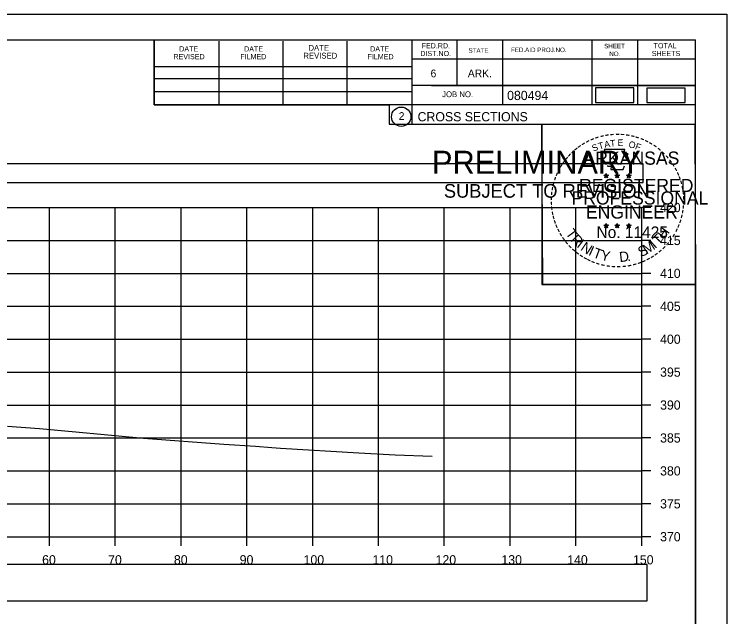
# Model space of a CAD drawing. Extents: x 1376273 to 1384221, y 378927 to 384592.
# Drawn here: x 1378279.1 to 1378387.4, y 380447 to 380538.5 of the extents above; entities that cross this region are included whole.
import ezdxf

# ---------------------------------------------------------------- set-up
doc = ezdxf.new("R2010")
doc.units = 0
for name, color, linetype in [('R_Axis', 7, 'Continuous'), ('R_Axis Annot', 7, 'Continuous'), ('R_Border', 7, 'Continuous'), ('R_Border PE', 7, 'Continuous'), ('R_Border Prem', 7, 'Continuous'), ('R_Drive', 7, 'Continuous'), ('R_Exist Surface', 7, 'Continuous'), ('R_Grid', 7, 'Continuous'), ('R_No Plot', 7, 'Continuous')]:
    doc.layers.add(name, color=color, linetype=linetype)

msp = doc.modelspace()

# ---------------------------------------------------------------- linework, layer by layer
at = {"layer": 'R_Axis'}
for p, q in [((1378374.46, 380459.16), (1378374.46, 380509.16)), ((1378375.86, 380509.16), (1378374.46, 380509.16)), ((1378375.86, 380504.16), (1378374.46, 380504.16)), ((1378375.86, 380499.16), (1378374.46, 380499.16)), ((1378375.86, 380494.16), (1378374.46, 380494.16)), ((1378375.86, 380489.16), (1378374.46, 380489.16)), ((1378375.86, 380484.16), (1378374.46, 380484.16)), ((1378375.86, 380479.16), (1378374.46, 380479.16)), ((1378375.86, 380474.16), (1378374.46, 380474.16)), ((1378375.86, 380469.16), (1378374.46, 380469.16)), ((1378375.86, 380464.16), (1378374.46, 380464.16)), ((1378074.46, 380459.16), (1378374.46, 380459.16)), ((1378284.46, 380457.76), (1378284.46, 380459.16)), ((1378294.46, 380457.76), (1378294.46, 380459.16)), ((1378304.46, 380457.76), (1378304.46, 380459.16)), ((1378314.46, 380457.76), (1378314.46, 380459.16)), ((1378324.46, 380457.76), (1378324.46, 380459.16)), ((1378334.46, 380457.76), (1378334.46, 380459.16)), ((1378344.46, 380457.76), (1378344.46, 380459.16)), ((1378354.46, 380457.76), (1378354.46, 380459.16)), ((1378364.46, 380457.76), (1378364.46, 380459.16)), ((1378374.46, 380457.76), (1378374.46, 380459.16)), ((1378375.86, 380459.16), (1378374.46, 380459.16))]:
    msp.add_line(p, q, dxfattribs=at)
at = {"layer": 'R_Axis Annot'}
for points in [[(1378072.9, 380512.96), (1378374.7, 380512.96), (1378374.7, 380515.77), (1378072.9, 380515.77)], [(1378073.48, 380449.43), (1378375.28, 380449.43), (1378375.28, 380454.95), (1378073.48, 380454.95)]]:
    msp.add_lwpolyline(points, close=True, dxfattribs=at)
at = {"layer": 'R_Border'}
for p, q in [((1378066.46, 380534.62), (1378382.64, 380534.62)), ((1378300.38, 380524.74), (1378300.38, 380534.62)), ((1378310.24, 380524.74), (1378310.24, 380534.42)), ((1378320, 380524.74), (1378320, 380534.42)), ((1378329.68, 380524.74), (1378329.68, 380534.42)), ((1378339.54, 380534.62), (1378339.54, 380521.82)), ((1378346.38, 380534.62), (1378346.38, 380527.68)), ((1378353.32, 380534.62), (1378353.32, 380524.74)), ((1378366.9, 380534.62), (1378366.9, 380524.74)), ((1378373.84, 380534.62), (1378373.84, 380524.74)), ((1378382.64, 380329.16), (1378382.64, 380534.62)), ((1378382.64, 380531.68), (1378339.54, 380531.68)), ((1378382.64, 380531.7), (1378382.64, 380531.7)), ((1378300.38, 380530.6), (1378339.54, 380530.6)), ((1378300.38, 380528.74), (1378339.54, 380528.74)), ((1378382.64, 380527.68), (1378339.54, 380527.68)), ((1378342.5, 380527.68), (1378382.64, 380527.68)), ((1378300.38, 380524.74), (1378300.38, 380526.8)), ((1378300.38, 380526.8), (1378339.54, 380526.8)), ((1378382.64, 380524.74), (1378300.38, 380524.74)), ((1378339.54, 380521.82), (1378382.64, 380521.82))]:
    msp.add_line(p, q, dxfattribs=at)
msp.add_circle((1378337.92, 380522.95), 1.47, dxfattribs=at)
at = {"layer": 'R_Border PE'}
for p, q in [((1378369.07, 380514.33), (1378369.03, 380514.07)), ((1378369.07, 380513.96), (1378369.07, 380514.33)), ((1378369.07, 380514.33), (1378369.12, 380514.08)), ((1378370.74, 380514.33), (1378370.7, 380514.07)), ((1378370.74, 380513.96), (1378370.74, 380514.33)), ((1378370.74, 380514.33), (1378370.79, 380514.08)), ((1378372.51, 380514.31), (1378372.46, 380514.06)), ((1378372.51, 380513.95), (1378372.51, 380514.31)), ((1378372.51, 380514.31), (1378372.55, 380514.06)), ((1378368.72, 380514.07), (1378369.07, 380513.96)), ((1378368.72, 380514.07), (1378368.98, 380514.03)), ((1378368.72, 380514.07), (1378368.96, 380513.95)), ((1378368.86, 380513.66), (1378369.07, 380513.96)), ((1378368.86, 380513.66), (1378368.98, 380513.91)), ((1378368.86, 380513.66), (1378369.07, 380513.88)), ((1378369.42, 380514.07), (1378369.07, 380513.96)), ((1378369.28, 380513.66), (1378369.07, 380513.96)), ((1378369.28, 380513.66), (1378369.07, 380513.88)), ((1378369.42, 380514.07), (1378369.13, 380514.02)), ((1378369.28, 380513.66), (1378369.15, 380513.95)), ((1378369.42, 380514.07), (1378369.21, 380513.97)), ((1378370.39, 380514.07), (1378370.74, 380513.96)), ((1378370.39, 380514.07), (1378370.65, 380514.03)), ((1378370.39, 380514.07), (1378370.63, 380513.95)), ((1378370.53, 380513.66), (1378370.74, 380513.96)), ((1378370.53, 380513.66), (1378370.65, 380513.91)), ((1378370.53, 380513.66), (1378370.74, 380513.88)), ((1378371.09, 380514.07), (1378370.74, 380513.96)), ((1378370.95, 380513.66), (1378370.74, 380513.96)), ((1378370.95, 380513.66), (1378370.74, 380513.88)), ((1378371.09, 380514.07), (1378370.8, 380514.02)), ((1378370.95, 380513.66), (1378370.82, 380513.95)), ((1378371.09, 380514.07), (1378370.88, 380513.97)), ((1378372.16, 380514.06), (1378372.51, 380513.95)), ((1378372.16, 380514.06), (1378372.41, 380514.01)), ((1378372.16, 380514.06), (1378372.39, 380513.94)), ((1378372.29, 380513.65), (1378372.51, 380513.95)), ((1378372.29, 380513.65), (1378372.42, 380513.9)), ((1378372.29, 380513.65), (1378372.5, 380513.87)), ((1378372.72, 380513.65), (1378372.5, 380513.87)), ((1378372.85, 380514.06), (1378372.51, 380513.95)), ((1378372.72, 380513.65), (1378372.51, 380513.95)), ((1378372.85, 380514.06), (1378372.57, 380514.01)), ((1378372.72, 380513.65), (1378372.58, 380513.94)), ((1378372.85, 380514.06), (1378372.65, 380513.96)), ((1378369.07, 380506.75), (1378369.03, 380506.5)), ((1378369.07, 380506.39), (1378369.07, 380506.75)), ((1378369.07, 380506.75), (1378369.12, 380506.5)), ((1378370.74, 380506.75), (1378370.7, 380506.5)), ((1378370.74, 380506.39), (1378370.74, 380506.75)), ((1378370.74, 380506.75), (1378370.79, 380506.5)), ((1378372.5, 380506.74), (1378372.46, 380506.49)), ((1378372.5, 380506.38), (1378372.5, 380506.74)), ((1378372.5, 380506.74), (1378372.55, 380506.49)), ((1378368.72, 380506.5), (1378369.07, 380506.39)), ((1378368.72, 380506.5), (1378368.97, 380506.45)), ((1378368.72, 380506.5), (1378368.96, 380506.38)), ((1378368.85, 380506.09), (1378369.07, 380506.39)), ((1378368.85, 380506.09), (1378368.98, 380506.33)), ((1378368.85, 380506.09), (1378369.07, 380506.31)), ((1378369.41, 380506.5), (1378369.07, 380506.39)), ((1378369.28, 380506.09), (1378369.07, 380506.39)), ((1378369.28, 380506.09), (1378369.07, 380506.3)), ((1378369.41, 380506.5), (1378369.13, 380506.45)), ((1378369.28, 380506.09), (1378369.14, 380506.38)), ((1378369.41, 380506.5), (1378369.21, 380506.4)), ((1378370.39, 380506.5), (1378370.74, 380506.39)), ((1378370.39, 380506.5), (1378370.64, 380506.45)), ((1378370.39, 380506.5), (1378370.62, 380506.38)), ((1378370.52, 380506.09), (1378370.74, 380506.39)), ((1378370.52, 380506.09), (1378370.65, 380506.33)), ((1378370.52, 380506.09), (1378370.73, 380506.31)), ((1378370.95, 380506.09), (1378370.73, 380506.3)), ((1378371.08, 380506.5), (1378370.74, 380506.39)), ((1378370.95, 380506.09), (1378370.74, 380506.39)), ((1378371.08, 380506.5), (1378370.8, 380506.45)), ((1378370.95, 380506.09), (1378370.81, 380506.38)), ((1378371.08, 380506.5), (1378370.88, 380506.4)), ((1378372.15, 380506.49), (1378372.5, 380506.38)), ((1378372.15, 380506.49), (1378372.41, 380506.44)), ((1378372.15, 380506.49), (1378372.39, 380506.37)), ((1378372.29, 380506.08), (1378372.5, 380506.38)), ((1378372.29, 380506.08), (1378372.41, 380506.32)), ((1378372.29, 380506.08), (1378372.5, 380506.3)), ((1378372.85, 380506.49), (1378372.5, 380506.38)), ((1378372.72, 380506.08), (1378372.5, 380506.38)), ((1378372.72, 380506.08), (1378372.5, 380506.29)), ((1378372.85, 380506.49), (1378372.56, 380506.44)), ((1378372.72, 380506.08), (1378372.58, 380506.37)), ((1378372.85, 380506.49), (1378372.65, 380506.39))]:
    msp.add_line(p, q, dxfattribs=at)
for points in [[(1378368.76, 380517.95), (1378369.03, 380517.12)], [(1378372.27, 380517.03), (1378372.42, 380517.31), (1378371.73, 380517.29), (1378371.88, 380517.95), (1378368.76, 380517.95)], [(1378369.26, 380515.53), (1378369.26, 380515.44), (1378369.82, 380515.42), (1378369.76, 380514.95), (1378371.63, 380514.95), (1378371.84, 380515.48)], [(1378369.07, 380514.33), (1378369.28, 380513.66), (1378368.72, 380514.07), (1378369.42, 380514.07), (1378368.86, 380513.66), (1378369.07, 380514.33)], [(1378370.74, 380514.33), (1378370.95, 380513.66), (1378370.39, 380514.07), (1378371.09, 380514.07), (1378370.53, 380513.66), (1378370.74, 380514.33)], [(1378372.51, 380514.31), (1378372.72, 380513.65), (1378372.16, 380514.06), (1378372.85, 380514.06), (1378372.29, 380513.65), (1378372.51, 380514.31)], [(1378369.07, 380506.75), (1378369.28, 380506.09), (1378368.72, 380506.5), (1378369.41, 380506.5), (1378368.85, 380506.09), (1378369.07, 380506.75)], [(1378370.74, 380506.75), (1378370.95, 380506.09), (1378370.39, 380506.5), (1378371.08, 380506.5), (1378370.52, 380506.09), (1378370.74, 380506.75)], [(1378372.5, 380506.74), (1378372.72, 380506.08), (1378372.15, 380506.49), (1378372.85, 380506.49), (1378372.29, 380506.08), (1378372.5, 380506.74)]]:
    msp.add_lwpolyline(points, dxfattribs=at)
for centre, radius in [((1378369.07, 380513.96), 0.172), ((1378369.07, 380513.96), 0.145), ((1378369.07, 380513.96), 0.116), ((1378369.07, 380513.96), 0.0991), ((1378369.07, 380513.96), 0.0747), ((1378369.07, 380513.96), 0.0495), ((1378369.07, 380513.96), 0.0296), ((1378370.74, 380513.96), 0.172), ((1378370.74, 380513.96), 0.145), ((1378370.74, 380513.96), 0.116), ((1378370.74, 380513.96), 0.0991), ((1378370.74, 380513.96), 0.0747), ((1378370.74, 380513.96), 0.0495), ((1378370.74, 380513.96), 0.0296), ((1378372.5, 380513.95), 0.172), ((1378372.5, 380513.95), 0.145), ((1378372.5, 380513.95), 0.116), ((1378372.5, 380513.95), 0.0991), ((1378372.5, 380513.95), 0.0747), ((1378372.5, 380513.95), 0.0495), ((1378372.5, 380513.95), 0.0296), ((1378369.07, 380506.39), 0.172), ((1378369.07, 380506.39), 0.145), ((1378369.07, 380506.39), 0.116), ((1378369.07, 380506.39), 0.0991), ((1378369.07, 380506.39), 0.0747), ((1378369.07, 380506.39), 0.0495), ((1378369.07, 380506.39), 0.0296), ((1378370.74, 380506.39), 0.172), ((1378370.74, 380506.39), 0.145), ((1378370.74, 380506.39), 0.116), ((1378370.74, 380506.39), 0.0991), ((1378370.74, 380506.39), 0.0747), ((1378370.74, 380506.39), 0.0495), ((1378370.74, 380506.39), 0.0296), ((1378372.5, 380506.38), 0.172), ((1378372.5, 380506.38), 0.145), ((1378372.5, 380506.38), 0.116), ((1378372.5, 380506.38), 0.0991), ((1378372.5, 380506.38), 0.0747), ((1378372.5, 380506.38), 0.0495), ((1378372.5, 380506.38), 0.0296)]:
    msp.add_circle(centre, radius, dxfattribs=at)
at = {"layer": 'R_Drive'}
for points in [[(1378367.43, 380525.13), (1378373.26, 380525.13), (1378373.26, 380527.32), (1378367.43, 380527.32)], [(1378375.24, 380525.12), (1378381.08, 380525.12), (1378381.08, 380527.3), (1378375.24, 380527.3)]]:
    msp.add_lwpolyline(points, close=True, dxfattribs=at)
at = {"layer": 'R_Exist Surface'}
msp.add_lwpolyline([(1378278.06, 380475.94), (1378282.95, 380475.6), (1378287.9, 380475.14), (1378298.75, 380474.13), (1378310.98, 380473.2), (1378315.79, 380472.92), (1378318.23, 380472.7), (1378319.55, 380472.63), (1378331.49, 380471.9), (1378337.01, 380471.6), (1378342.61, 380471.42)], dxfattribs=at)
at = {"layer": 'R_Grid'}
for p, q in [((1378074.46, 380509.16), (1378374.46, 380509.16)), ((1378284.46, 380459.16), (1378284.46, 380509.16)), ((1378294.46, 380459.16), (1378294.46, 380509.16)), ((1378304.46, 380459.16), (1378304.46, 380509.16)), ((1378314.46, 380459.16), (1378314.46, 380509.16)), ((1378324.46, 380459.16), (1378324.46, 380509.16)), ((1378334.46, 380459.16), (1378334.46, 380509.16)), ((1378344.46, 380459.16), (1378344.46, 380509.16)), ((1378354.46, 380459.16), (1378354.46, 380509.16)), ((1378364.46, 380459.16), (1378364.46, 380509.16)), ((1378374.46, 380459.16), (1378374.46, 380509.16)), ((1378074.46, 380504.16), (1378374.46, 380504.16)), ((1378074.46, 380499.16), (1378374.46, 380499.16)), ((1378074.46, 380494.16), (1378374.46, 380494.16)), ((1378074.46, 380489.16), (1378374.46, 380489.16)), ((1378074.46, 380484.16), (1378374.46, 380484.16)), ((1378074.46, 380479.16), (1378374.46, 380479.16)), ((1378074.46, 380474.16), (1378374.46, 380474.16)), ((1378074.46, 380469.16), (1378374.46, 380469.16)), ((1378074.46, 380464.16), (1378374.46, 380464.16)), ((1378074.46, 380459.16), (1378374.46, 380459.16))]:
    msp.add_line(p, q, dxfattribs=at)
at = {"layer": 'R_No Plot'}
for p, q in [((1378054.06, 380538.51), (1378387.39, 380538.51)), ((1378358.67, 380499.36), (1378358.67, 380499.36))]:
    msp.add_line(p, q, dxfattribs=at)
for points in [[(1378054.05, 380538.51), (1378387.39, 380538.51), (1378387.39, 380325.17), (1378054.05, 380325.17)], [(1378300.38, 380534.62), (1378300.38, 380524.74), (1378336.11, 380524.74), (1378336.11, 380521.82), (1378359.31, 380521.82), (1378359.31, 380497.48), (1378382.64, 380497.48), (1378382.64, 380329.16), (1378066.46, 380329.16), (1378066.46, 380534.62)], [(1378359.31, 380521.82), (1378382.52, 380521.82), (1378382.64, 380497.48), (1378359.43, 380497.48)]]:
    msp.add_lwpolyline(points, close=True, dxfattribs=at)

# ---------------------------------------------------------------- texts
at = {"layer": 'R_Axis Annot'}
for s, p in [('420', (1378377.26, 380508.46)), ('415', (1378377.26, 380503.46)), ('410', (1378377.26, 380498.46)), ('405', (1378377.26, 380493.46)), ('400', (1378377.26, 380488.46)), ('395', (1378377.26, 380483.46)), ('390', (1378377.26, 380478.46)), ('385', (1378377.26, 380473.46)), ('380', (1378377.26, 380468.46)), ('375', (1378377.26, 380463.46)), ('370', (1378377.26, 380458.46)), ('60', (1378283.34, 380454.96)), ('70', (1378293.37, 380454.96)), ('80', (1378303.37, 380454.96)), ('90', (1378313.37, 380454.96)), ('100', (1378323.08, 380454.96)), ('110', (1378333.54, 380454.96)), ('120', (1378343.14, 380454.96)), ('130', (1378353.14, 380454.96)), ('140', (1378363.14, 380454.96)), ('150', (1378373.14, 380454.96))]:
    msp.add_text(s, height=1.4, dxfattribs=at).set_placement(p)
at = {"layer": 'R_Border'}
for s, height, p in [('DATE', 0.879, (1378323.82, 380532.96)), ('FED.RD.', 0.782, (1378341.02, 380533.34)), ('SHEET', 0.684, (1378368.76, 380533.34)), ('TOTAL', 0.782, (1378376.28, 380533.34)), ('DATE', 0.782, (1378304.18, 380532.86)), ('DATE', 0.782, (1378314.04, 380532.86)), ('DATE', 0.782, (1378333.2, 380532.86)), ('DIST.NO.', 0.782, (1378340.82, 380532.16)), ('STATE', 0.684, (1378348.14, 380532.66)), ('FED.AID PROJ.NO.', 0.684, (1378354.6, 380532.76)), ('NO.', 0.684, (1378369.54, 380532.16)), ('SHEETS', 0.782, (1378376, 380532.16)), ('REVISED', 0.782, (1378303.3, 380531.68)), ('FILMED', 0.782, (1378313.46, 380531.68)), ('REVISED', 0.879, (1378323.04, 380531.78)), ('FILMED', 0.782, (1378332.8, 380531.68)), ('6', 1.17, (1378342.38, 380528.94)), ('ARK.', 1.172, (1378348.04, 380528.94)), ('JOB NO.', 0.879, (1378344.14, 380525.92)), ('080494', 1.4, (1378354.01, 380525.48)), ('2', 1.17, (1378337.54, 380522.47)), ('CROSS SECTIONS', 1.4, (1378340.4, 380522.25))]:
    msp.add_text(s, height=height, rotation=360, dxfattribs=at).set_placement(p)
at = {"layer": 'R_Border PE'}
for s, height, rotation, p in [('-', 1.6, 24.3072, (1378366.88, 380518.81)), ('-', 1.6, 19.1761, (1378367.51, 380519.08)), ('-', 1.6, 13.6301, (1378368.26, 380519.32)), ('-', 1.6, 10.2193, (1378368.94, 380519.48)), ('-', 1.6, 5.8968, (1378369.67, 380519.59)), ('-', 1.6, 0.1862, (1378370.44, 380519.66)), ('-', 1.6, 357.743, (1378371.16, 380519.65)), ('-', 1.6, 352.1617, (1378371.91, 380519.59)), ('-', 1.6, 347.2049, (1378372.63, 380519.48)), ('-', 1.6, 342.3362, (1378373.26, 380519.32)), ('-', 1.6, 337.8551, (1378374, 380519.1)), ('-', 1.6, 36.2317, (1378365.07, 380517.73)), ('-', 1.6, 34.0636, (1378365.65, 380518.12)), ('-', 1.6, 28.7918, (1378366.24, 380518.49)), ('S', 1, 21.594, (1378367.12, 380517.63)), ('T', 1, 16.4036, (1378368.03, 380517.96)), ('A', 1, 11.2132, (1378368.86, 380518.21)), ('T', 1, 6.0228, (1378369.71, 380518.38)), ('E', 1, 0.8323, (1378370.81, 380518.49)), ('O', 1, 350.4515, (1378372.42, 380518.28)), ('F', 1, 340.0707, (1378373.37, 380518.05)), ('-', 1.6, 334.1211, (1378374.63, 380518.83)), ('-', 1.6, 329.6409, (1378375.21, 380518.55)), ('-', 1.6, 325.8627, (1378375.85, 380518.19)), ('-', 1.6, 42.9622, (1378364.16, 380516.93)), ('-', 1.6, 38.9507, (1378364.59, 380517.35)), ('ARKANSAS', 2, 360, (1378365.62, 380515.66)), ('-', 1.6, 320.5297, (1378376.46, 380517.76)), ('-', 1.6, 315.5786, (1378377.06, 380517.27)), ('-', 1.6, 50.6142, (1378363.31, 380515.97)), ('-', 1.6, 48.423, (1378363.71, 380516.45)), ('-', 1.6, 309.8797, (1378377.63, 380516.72)), ('-', 1.6, 306.6522, (1378378.15, 380516.12)), ('-', 1.6, 58.0706, (1378362.57, 380514.87)), ('-', 1.6, 54.2325, (1378362.9, 380515.4)), ('-', 1.4, 303.6753, (1378378.64, 380515.55)), ('-', 1.6, 67.7743, (1378362, 380513.65)), ('-', 1.6, 62.8713, (1378362.26, 380514.26)), ('-', 1.6, 299.6684, (1378378.96, 380514.94)), ('-', 1.6, 294.6628, (1378379.28, 380514.33)), ('-', 1.6, 72.3945, (1378361.78, 380513.02)), ('REGISTERED', 2, 360, (1378364.94, 380511.51)), ('DWB', 0.01, 360, (1378369.06, 380513.96)), ('DWB', 0.01, 360, (1378370.73, 380513.96)), ('DWB', 0.01, 360, (1378372.49, 380513.94)), ('-', 1.6, 290.5728, (1378379.54, 380513.76)), ('-', 1.6, 285.1233, (1378379.77, 380513.18)), ('-', 1.6, 81.2013, (1378361.45, 380511.59)), ('-', 1.6, 75.461, (1378361.58, 380512.3)), ('-', 1.6, 280.5493, (1378379.97, 380512.43)), ('-', 1.6, 85.1863, (1378361.37, 380510.9)), ('PROFESSIONAL', 2, 360, (1378363.79, 380509.61)), ('-', 1.6, 276.5962, (1378380.13, 380511.67)), ('-', 1.6, 94.1959, (1378361.38, 380509.47)), ('-', 1.6, 89.0622, (1378361.35, 380510.2)), ('-', 1.6, 274.3301, (1378380.19, 380510.94)), ('-', 1.6, 269.9407, (1378380.23, 380510.31)), ('-', 1.6, 98.9479, (1378361.46, 380508.81)), ('ENGINEER', 2, 360, (1378365.98, 380507.48)), ('-', 1.6, 263.5172, (1378380.21, 380509.65)), ('-', 1.6, 101.7149, (1378361.59, 380508.07)), ('-', 1.6, 105.4578, (1378361.75, 380507.48)), ('-', 1.6, 255.7626, (1378380.03, 380508.31)), ('-', 1.6, 260.9953, (1378380.14, 380508.99)), ('-', 1.6, 109.0874, (1378361.97, 380506.85)), ('-', 1.6, 252.8681, (1378379.85, 380507.59)), ('-', 1.6, 114.0643, (1378362.22, 380506.25)), ('-', 1.6, 115.7289, (1378362.53, 380505.63)), ('T', 1.54, 306.0406, (1378362.83, 380505.23)), ('No. 11425', 1.757, 360, (1378367.6, 380504.53)), ('DWB', 0.01, 360, (1378369.05, 380506.38)), ('DWB', 0.01, 360, (1378370.72, 380506.38)), ('DWB', 0.01, 360, (1378372.49, 380506.37)), ('H', 1.54, 54.6088, (1378377.95, 380504.26)), ('-', 1.6, 244.6197, (1378379.36, 380506.29)), ('-', 1.6, 247.8887, (1378379.62, 380506.92)), ('-', 1.6, 120.4471, (1378362.88, 380505.05)), ('-', 1.6, 125.8934, (1378363.29, 380504.49)), ('R', 1.54, 314.005, (1378363.59, 380504.18)), ('T', 1.54, 46.6444, (1378377.06, 380503.32)), ('-', 1.6, 239.0712, (1378378.97, 380505.54)), ('-', 1.6, 130.7181, (1378363.75, 380503.93)), ('-', 1.6, 134.2238, (1378364.27, 380503.39)), ('I', 1.54, 321.9694, (1378364.49, 380503.25)), ('N', 1.54, 326.5002, (1378365.06, 380502.77)), ('M', 1.54, 32.6563, (1378375.21, 380501.99)), ('I', 1.54, 42.1136, (1378376.5, 380502.84)), ('-', 1.6, 231.2538, (1378378.14, 380504.32)), ('-', 1.6, 233.8452, (1378378.57, 380504.89)), ('-', 1.6, 138.9338, (1378364.79, 380502.93)), ('-', 1.6, 144.6463, (1378365.35, 380502.52)), ('I', 1.54, 335.3603, (1378366.26, 380501.99)), ('T', 1.54, 339.8912, (1378366.93, 380501.66)), ('Y', 1.54, 347.8556, (1378368.14, 380501.22)), ('D', 1.54, 6.3969, (1378371.13, 380500.86)), ('S', 1.54, 26.9312, (1378374.37, 380501.59)), ('-', 1.6, 221.0851, (1378377.13, 380503.25)), ('-', 1.6, 225.7653, (1378377.66, 380503.76)), ('-', 1.6, 148.0898, (1378365.91, 380502.15)), ('-', 1.6, 151.5704, (1378366.49, 380501.82)), ('-', 1.6, 154.6002, (1378367.01, 380501.58)), ('.', 1.54, 13.7642, (1378372.32, 380500.98)), ('-', 1.6, 207.3568, (1378375.49, 380502.04)), ('-', 1.6, 212.2491, (1378376.05, 380502.39)), ('-', 1.6, 215.7363, (1378376.59, 380502.78)), ('-', 1.6, 158.5612, (1378367.63, 380501.32)), ('-', 1.6, 162.7983, (1378368.32, 380501.11)), ('-', 1.6, 167.5555, (1378369.04, 380500.95)), ('-', 1.6, 173.1155, (1378369.81, 380500.84)), ('-', 1.6, 176.5183, (1378370.56, 380500.78)), ('-', 1.6, 181.5918, (1378371.3, 380500.8)), ('-', 1.6, 185.8167, (1378372.11, 380500.88)), ('-', 1.6, 191.2858, (1378372.84, 380501.01)), ('-', 1.6, 195.4743, (1378373.57, 380501.21)), ('-', 1.6, 200.7184, (1378374.25, 380501.45)), ('-', 1.6, 204.2516, (1378374.87, 380501.72))]:
    msp.add_text(s, height=height, rotation=rotation, dxfattribs=at).set_placement(p)
at = {"layer": 'R_Border Prem'}
for s, height, p in [('PRELIMINARY', 3.5, (1378342.59, 380514.28)), ('DWB', 0.01, (1378343.33, 380516.13)), ('SUBJECT TO REVISION', 2.0751, (1378344.4, 380510.65))]:
    msp.add_text(s, height=height, rotation=360, dxfattribs=at).set_placement(p)

doc.saveas('drawing.dxf')
